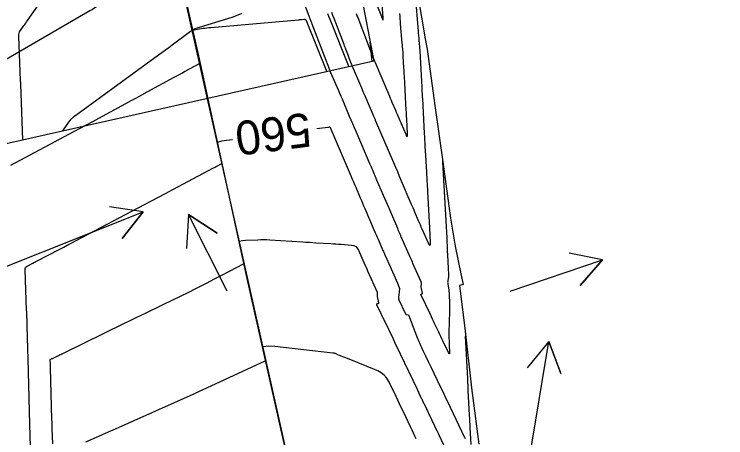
# Model space of a CAD drawing. Extents: x 954385 to 988206, y 1868364 to 1924553.
# Drawn here: x 957869.5 to 957995.2, y 1919393.1 to 1919467.8 of the extents above; entities that cross this region are included whole.
import ezdxf

# ---------------------------------------------------------------- set-up
doc = ezdxf.new("R2010")
doc.units = 0
for name, color, linetype in [('1', 7, 'Continuous'), ('Default', 7, 'Continuous'), ('Ex_Contour Labels', 7, 'Continuous'), ('Ex_Major Contours', 7, 'Continuous'), ('Ex_Minor Contours', 7, 'Continuous'), ('Perimeter', 7, 'Continuous'), ('Slopes', 7, 'Continuous')]:
    doc.layers.add(name, color=color, linetype=linetype)

msp = doc.modelspace()

# ---------------------------------------------------------------- linework, layer by layer
for points in [[(957898.05, 1919478.1), (957894.74, 1919475.8), (957894.18, 1919475.42), (957893.62, 1919475.04), (957893.06, 1919474.68), (957892.49, 1919474.32), (957884.62, 1919469.44), (957884.2, 1919469.18), (957883.77, 1919468.92), (957883.34, 1919468.67), (957882.9, 1919468.41), (957864.81, 1919457.94)], [(957868.97, 1919441.17), (957880.07, 1919447.11), (957881.18, 1919447.7), (957882.29, 1919448.3), (957883.4, 1919448.89), (957884.5, 1919449.49), (957889.25, 1919452.06), (957890.2, 1919452.57), (957891.14, 1919453.08), (957892.09, 1919453.59), (957893.04, 1919454.11), (957897.8, 1919456.7), (957898.25, 1919456.95), (957898.71, 1919457.2), (957899.16, 1919457.44), (957899.62, 1919457.69), (957902.35, 1919459.17)], [(957872.44, 1919391.07), (957872.36, 1919393.82), (957872.34, 1919394.23), (957872.33, 1919394.64), (957872.32, 1919395.05), (957872.31, 1919395.46), (957872.05, 1919404.75), (957872.05, 1919404.79), (957872.04, 1919404.82), (957872.04, 1919404.86), (957872.04, 1919404.9), (957871.86, 1919412.75), (957871.85, 1919412.9), (957871.85, 1919413.04), (957871.84, 1919413.19), (957871.84, 1919413.34), (957871.81, 1919413.96), (957871.81, 1919414.09), (957871.8, 1919414.23), (957871.8, 1919414.36), (957871.79, 1919414.5), (957871.77, 1919415.03), (957871.76, 1919415.17), (957871.75, 1919415.3), (957871.75, 1919415.44), (957871.74, 1919415.57), (957871.47, 1919422.75), (957871.48, 1919422.95), (957871.55, 1919423.12), (957871.66, 1919423.25), (957871.82, 1919423.37), (957872.85, 1919423.9), (957872.9, 1919423.92), (957872.94, 1919423.95), (957872.98, 1919423.97), (957873.02, 1919423.99), (957873.18, 1919424.07), (957873.22, 1919424.09), (957873.26, 1919424.12), (957873.3, 1919424.14), (957873.35, 1919424.16), (957877.58, 1919426.37), (957878.3, 1919426.74), (957879.02, 1919427.12), (957879.74, 1919427.5), (957880.46, 1919427.87), (957892.53, 1919434.22), (957893.78, 1919434.88), (957895.03, 1919435.54), (957896.28, 1919436.2), (957897.53, 1919436.87), (957904.74, 1919440.7), (957904.88, 1919440.77), (957905.03, 1919440.85), (957905.18, 1919440.93), (957905.32, 1919441.01), (957906.2, 1919441.48)], [(957876.34, 1919392), (957876.26, 1919394.74), (957876.24, 1919395.13), (957876.23, 1919395.52), (957876.22, 1919395.9), (957876.21, 1919396.29), (957875.96, 1919405.4), (957875.95, 1919405.55), (957875.95, 1919405.7), (957875.94, 1919405.86), (957875.94, 1919406.01), (957875.92, 1919406.85), (957875.92, 1919406.88), (957875.94, 1919406.92), (957875.96, 1919406.94), (957875.99, 1919406.96), (957876.13, 1919407.03), (957876.17, 1919407.05), (957876.21, 1919407.07), (957876.24, 1919407.09), (957876.28, 1919407.1), (957877.37, 1919407.61), (957877.56, 1919407.7), (957877.75, 1919407.79), (957877.94, 1919407.89), (957878.13, 1919407.98), (957889, 1919413.28), (957889.99, 1919413.76), (957890.98, 1919414.24), (957891.97, 1919414.72), (957892.96, 1919415.2), (957897.93, 1919417.59), (957898.42, 1919417.83), (957898.91, 1919418.06), (957899.4, 1919418.31), (957899.88, 1919418.55), (957902.09, 1919419.66), (957902.45, 1919419.83), (957902.8, 1919420.01), (957903.16, 1919420.2), (957903.51, 1919420.38), (957904.92, 1919421.11), (957905.27, 1919421.29), (957905.62, 1919421.47), (957905.98, 1919421.66), (957906.33, 1919421.84), (957910.05, 1919423.78)], [(957882.2, 1919392.38), (957885.01, 1919393.61), (957885.49, 1919393.82), (957885.96, 1919394.03), (957886.44, 1919394.24), (957886.92, 1919394.45), (957901.64, 1919401.04), (957901.73, 1919401.08), (957901.82, 1919401.12), (957901.91, 1919401.16), (957902, 1919401.2), (957902.5, 1919401.42), (957902.52, 1919401.43), (957902.54, 1919401.44), (957902.56, 1919401.45), (957902.59, 1919401.46), (957902.7, 1919401.51), (957902.71, 1919401.52), (957902.73, 1919401.52), (957902.76, 1919401.54), (957902.78, 1919401.55), (957913.88, 1919406.68)]]:
    msp.add_lwpolyline(points)
at = {"layer": '1'}
for points in [[(957907.06, 1919566.44), (957908.78, 1919559.57), (957909.56, 1919556.75), (957912.21, 1919547.1), (957914.83, 1919537.44), (957917.4, 1919527.77), (957919.95, 1919518.09), (957922.44, 1919508.4), (957924.91, 1919498.71), (957927.27, 1919488.99), (957929.23, 1919479.18), (957931.16, 1919469.36), (957933.04, 1919459.54), (957827.77, 1919435.91)], [(957871.07, 1919445.63), (957870.7, 1919455.46), (957870.69, 1919455.63), (957870.69, 1919455.79), (957870.68, 1919455.96), (957870.67, 1919456.13), (957870.34, 1919463.96), (957870.35, 1919464.22), (957870.41, 1919464.47), (957870.5, 1919464.71), (957870.64, 1919464.93), (957871.26, 1919465.81), (957871.42, 1919466.02), (957871.58, 1919466.24), (957871.73, 1919466.46), (957871.89, 1919466.68), (957874.14, 1919469.89)], [(957924.87, 1919467.95), (957925.06, 1919467.46), (957925.26, 1919466.97), (957928.65, 1919458.55)], [(957878.05, 1919447.2), (957879.37, 1919448.99), (957879.61, 1919449.28), (957879.86, 1919449.55), (957880.13, 1919449.8), (957880.42, 1919450.02), (957895.04, 1919460.66), (957895.63, 1919461.09), (957896.23, 1919461.53), (957896.82, 1919461.96), (957897.41, 1919462.4), (957900.42, 1919464.63), (957900.69, 1919464.81), (957900.98, 1919464.95), (957901.29, 1919465.05), (957901.61, 1919465.12), (957902.92, 1919465.33), (957903.25, 1919465.38), (957903.58, 1919465.42), (957903.9, 1919465.46), (957904.24, 1919465.49), (957919.73, 1919466.83), (957919.86, 1919466.84), (957919.99, 1919466.86), (957920.12, 1919466.87), (957920.25, 1919466.88), (957920.76, 1919466.92), (957920.88, 1919466.91), (957920.98, 1919466.88), (957921.06, 1919466.8), (957921.11, 1919466.7), (957924.74, 1919457.67)], [(957932.73, 1919459.47), (957932.39, 1919462.93)]]:
    msp.add_lwpolyline(points, dxfattribs=at)
at = {"layer": 'Default'}
msp.add_line((958200.6, 1918129.72), (957843.86, 1919719.4), dxfattribs=at)
at = {"layer": 'Ex_Major Contours'}
for points in [[(957922.98, 1919447.65), (957924.9, 1919447.87), (957924.93, 1919447.87), (957924.97, 1919447.88), (957925.01, 1919447.89), (957925.05, 1919447.89), (957925.2, 1919447.93), (957925.24, 1919447.93), (957925.27, 1919447.92), (957925.29, 1919447.9), (957925.31, 1919447.87), (957925.45, 1919447.55), (957925.51, 1919447.41), (957929.04, 1919439.16), (957929.24, 1919438.7), (957929.44, 1919438.23), (957929.64, 1919437.76), (957929.84, 1919437.3), (957930.64, 1919435.43), (957930.84, 1919434.96), (957931.04, 1919434.5), (957931.24, 1919434.03), (957931.44, 1919433.56), (957933.11, 1919429.67), (957933.28, 1919429.27), (957933.45, 1919428.88), (957933.62, 1919428.49), (957933.79, 1919428.1), (957934.65, 1919426.14), (957934.73, 1919425.94), (957934.82, 1919425.75), (957934.9, 1919425.56), (957934.99, 1919425.37), (957935.32, 1919424.6), (957935.41, 1919424.41), (957935.49, 1919424.22), (957935.58, 1919424.02), (957935.66, 1919423.83), (957937.19, 1919420.38), (957937.33, 1919420.05), (957937.48, 1919419.72), (957937.51, 1919419.64), (957937.53, 1919419.55), (957937.54, 1919419.46), (957937.54, 1919419.37), (957937.41, 1919417.81), (957937.4, 1919417.78), (957937.4, 1919417.76), (957937.41, 1919417.73), (957937.41, 1919417.71), (957937.44, 1919417.58), (957937.44, 1919417.57), (957937.44, 1919417.56), (957937.43, 1919417.56), (957937.43, 1919417.56), (957937.4, 1919417.55), (957937.39, 1919417.55), (957937.39, 1919417.55), (957937.39, 1919417.54), (957937.39, 1919417.53), (957938.64, 1919414.93), (957938.66, 1919414.89), (957938.69, 1919414.86), (957938.73, 1919414.84), (957938.78, 1919414.83), (957939.07, 1919414.79), (957939.08, 1919414.79), (957939.08, 1919414.79), (957939.09, 1919414.79), (957939.09, 1919414.79), (957939.12, 1919414.79), (957939.13, 1919414.79), (957939.13, 1919414.79), (957939.13, 1919414.79), (957939.14, 1919414.78), (957940.76, 1919410.6), (957940.86, 1919410.34), (957940.97, 1919410.07), (957941.09, 1919409.81), (957941.21, 1919409.56), (957941.71, 1919408.5), (957941.83, 1919408.26), (957941.95, 1919408.02), (957942.06, 1919407.77), (957942.18, 1919407.53), (957942.64, 1919406.56), (957942.76, 1919406.31), (957942.88, 1919406.07), (957942.99, 1919405.83), (957943.11, 1919405.59), (957944.76, 1919402.13), (957945.08, 1919401.47), (957945.39, 1919400.82), (957945.71, 1919400.16), (957946.02, 1919399.5), (957949, 1919393.28), (957949.08, 1919393.11), (957949.16, 1919392.94)], [(957905.39, 1919445.21), (957905.42, 1919445.22), (957906.2, 1919445.45), (957907.02, 1919445.6), (957908.11, 1919445.73)], [(957950.2, 1919391.9), (957950.05, 1919394.89), (957950.02, 1919395.43), (957949.99, 1919395.97), (957949.97, 1919396.51), (957949.94, 1919397.05), (957949.72, 1919401.44), (957949.7, 1919401.78), (957949.68, 1919402.13), (957949.64, 1919402.99), (957949.61, 1919403.51), (957949.23, 1919411.04)]]:
    msp.add_lwpolyline(points, dxfattribs=at)
at = {"layer": 'Ex_Minor Contours'}
for points in [[(957945.18, 1919441.98), (957945.19, 1919441.76), (957945.64, 1919433.45), (957945.65, 1919433.27), (957945.66, 1919433.09), (957945.67, 1919432.91), (957945.68, 1919432.73), (957945.72, 1919432), (957945.73, 1919431.82), (957945.74, 1919431.64), (957945.75, 1919431.46), (957945.76, 1919431.28), (957945.9, 1919428.38), (957945.91, 1919428.2), (957945.92, 1919428.02), (957945.93, 1919427.83), (957945.94, 1919427.65), (957945.97, 1919426.93), (957945.98, 1919426.75), (957945.99, 1919426.57), (957946, 1919426.39), (957946.01, 1919426.21), (957946.1, 1919424.25), (957946.11, 1919423.97), (957946.12, 1919423.7), (957946.14, 1919423.42), (957946.15, 1919423.15), (957946.21, 1919421.74), (957946.22, 1919421.62), (957946.21, 1919421.5), (957946.2, 1919421.38), (957946.18, 1919421.26), (957946.09, 1919420.77), (957946.08, 1919420.65), (957946.07, 1919420.53), (957946.08, 1919420.41), (957946.09, 1919420.29), (957946.19, 1919419.79), (957946.21, 1919419.66), (957946.23, 1919419.54), (957946.24, 1919419.41), (957946.25, 1919419.29), (957946.39, 1919417.03), (957946.41, 1919416.61), (957946.42, 1919416.19), (957946.42, 1919415.77), (957946.41, 1919415.35), (957946.27, 1919411.63), (957946.27, 1919411.44), (957946.27, 1919411.26), (957946.27, 1919411.07), (957946.28, 1919410.89), (957946.33, 1919409.96), (957946.35, 1919409.41), (957946.42, 1919408.18), (957946.41, 1919407.98), (957946.38, 1919407.9), (957946.31, 1919407.95), (957946.21, 1919408.13), (957945.24, 1919410.17), (957945.05, 1919410.56), (957944.87, 1919410.95), (957944.68, 1919411.33), (957944.5, 1919411.72), (957943.76, 1919413.27), (957943.57, 1919413.65), (957943.39, 1919414.04), (957943.2, 1919414.43), (957943.02, 1919414.81), (957941.33, 1919418.34), (957941.32, 1919418.38), (957941.32, 1919418.41), (957941.34, 1919418.43), (957941.38, 1919418.45), (957941.57, 1919418.49), (957941.6, 1919418.51), (957941.63, 1919418.53), (957941.64, 1919418.56), (957941.64, 1919418.61), (957941.44, 1919419.44), (957941.42, 1919419.54), (957941.41, 1919419.63), (957941.4, 1919419.73), (957941.41, 1919419.83), (957941.44, 1919420.23), (957941.44, 1919420.33), (957941.43, 1919420.43), (957941.41, 1919420.52), (957941.38, 1919420.61), (957939.95, 1919423.83), (957939.84, 1919424.09), (957939.73, 1919424.34), (957939.51, 1919424.84), (957939.45, 1919424.97), (957939.39, 1919425.09), (957939.34, 1919425.22), (957939.28, 1919425.34), (957937.89, 1919428.53), (957937.83, 1919428.66), (957937.78, 1919428.78), (957937.73, 1919428.9), (957937.67, 1919429.02), (957937.46, 1919429.51), (957937.41, 1919429.64), (957937.35, 1919429.76), (957937.3, 1919429.88), (957937.25, 1919430), (957935.66, 1919433.7), (957935.43, 1919434.24), (957935.2, 1919434.78), (957934.97, 1919435.32), (957934.74, 1919435.86), (957933.53, 1919438.67), (957933.44, 1919438.89), (957933.35, 1919439.11), (957933.25, 1919439.33), (957933.16, 1919439.54), (957932.78, 1919440.42), (957932.69, 1919440.64), (957932.6, 1919440.85), (957932.5, 1919441.07), (957932.41, 1919441.29), (957929.91, 1919447.12), (957929.63, 1919447.79), (957929.34, 1919448.46), (957929.05, 1919449.13), (957928.77, 1919449.79), (957927.48, 1919452.8), (957927.26, 1919453.3), (957927.05, 1919453.8), (957926.83, 1919454.3), (957926.62, 1919454.8), (957925.46, 1919457.5), (957925.4, 1919457.65), (957925.34, 1919457.81), (957925.27, 1919457.96), (957925.21, 1919458.12), (957924.9, 1919458.93), (957924.88, 1919458.99), (957924.85, 1919459.06), (957924.83, 1919459.12), (957924.81, 1919459.18), (957924.71, 1919459.42), (957924.69, 1919459.48), (957924.67, 1919459.54), (957924.64, 1919459.6), (957924.62, 1919459.66), (957922.16, 1919466.06), (957922.07, 1919466.3), (957921.98, 1919466.53), (957921.79, 1919467), (957921.75, 1919467.12), (957921.7, 1919467.24), (957921.66, 1919467.36), (957921.61, 1919467.48), (957920.18, 1919471.23)], [(957940.32, 1919471.28), (957940.87, 1919464.76), (957940.89, 1919464.45), (957940.92, 1919464.14), (957940.97, 1919463.52), (957940.98, 1919463.36), (957940.99, 1919463.21), (957941.01, 1919463.05), (957941.02, 1919462.9), (957941.11, 1919461.8), (957941.12, 1919461.71), (957941.13, 1919461.62), (957941.14, 1919461.45), (957941.15, 1919461.4), (957941.15, 1919461.36), (957941.15, 1919461.31), (957941.16, 1919461.27), (957941.5, 1919454.93), (957941.52, 1919454.56), (957941.54, 1919454.19), (957941.56, 1919453.82), (957941.58, 1919453.45), (957941.67, 1919451.97), (957941.69, 1919451.6), (957941.71, 1919451.23), (957941.73, 1919450.86), (957941.75, 1919450.49), (957941.95, 1919446.78), (957941.98, 1919446.21), (957942.01, 1919445.64), (957942.04, 1919445.08), (957942.07, 1919444.51), (957942.21, 1919442.02), (957942.24, 1919441.57), (957942.26, 1919441.11), (957942.29, 1919440.65), (957942.31, 1919440.19), (957942.41, 1919438.35), (957942.44, 1919437.89), (957942.46, 1919437.44), (957942.49, 1919436.98), (957942.51, 1919436.52), (957942.81, 1919431.15), (957942.81, 1919431.07), (957942.81, 1919430.98), (957942.82, 1919430.9), (957942.82, 1919430.81), (957942.84, 1919430.48), (957942.85, 1919430.31), (957942.86, 1919430.14), (957942.99, 1919427.51), (957942.98, 1919427.15), (957942.93, 1919427.02), (957942.82, 1919427.11), (957942.66, 1919427.43), (957941.58, 1919429.89), (957941.42, 1919430.26), (957941.26, 1919430.63), (957941.1, 1919431.01), (957940.94, 1919431.38), (957940.29, 1919432.88), (957940.13, 1919433.25), (957939.97, 1919433.63), (957939.81, 1919434), (957939.65, 1919434.38), (957937.93, 1919438.39), (957937.59, 1919439.19), (957937.25, 1919439.98), (957936.91, 1919440.78), (957936.57, 1919441.57), (957933.36, 1919449.05), (957933.31, 1919449.16), (957933.22, 1919449.39), (957933.1, 1919449.66), (957933.06, 1919449.76), (957932.98, 1919449.94), (957932.94, 1919450.04), (957931.62, 1919453.11), (957931.4, 1919453.63), (957931.17, 1919454.15), (957930.95, 1919454.68), (957930.73, 1919455.2), (957929.26, 1919458.62), (957929.25, 1919458.65), (957929.23, 1919458.68), (957929.22, 1919458.71), (957929.21, 1919458.74), (957929.16, 1919458.87), (957929.14, 1919458.93), (957929.12, 1919458.99), (957928.71, 1919460.05), (957928.64, 1919460.23), (957928.57, 1919460.42), (957928.5, 1919460.6), (957928.43, 1919460.79), (957928.1, 1919461.64), (957928.02, 1919461.85), (957927.94, 1919462.05), (957927.86, 1919462.26), (957927.78, 1919462.46), (957926.01, 1919467.07), (957925.81, 1919467.59), (957925.61, 1919468.12)], [(957933.55, 1919469.5), (957934.48, 1919467.11), (957934.6, 1919466.82), (957934.68, 1919466.74), (957934.71, 1919466.85), (957934.7, 1919467.16), (957934.51, 1919469.48)], [(957909.74, 1919467.93), (957909.3, 1919467.74), (957908.86, 1919467.56), (957908.42, 1919467.4), (957907.97, 1919467.25), (957901.44, 1919465.21), (957901.19, 1919465.12), (957901.03, 1919465.04)], [(957929.92, 1919467.93), (957929.99, 1919467.76), (957930.05, 1919467.58), (957930.12, 1919467.4), (957930.19, 1919467.23), (957932.41, 1919461.47), (957932.44, 1919461.38), (957932.47, 1919461.29), (957932.5, 1919461.21), (957932.54, 1919461.12), (957932.67, 1919460.78), (957932.7, 1919460.69), (957932.73, 1919460.61), (957932.77, 1919460.52), (957932.8, 1919460.44), (957933.04, 1919459.82), (957933.09, 1919459.69), (957933.14, 1919459.56), (957933.19, 1919459.43), (957933.25, 1919459.3), (957935.63, 1919453.74), (957935.79, 1919453.38), (957935.94, 1919453.03), (957936.09, 1919452.68), (957936.24, 1919452.32), (957936.84, 1919450.91), (957936.99, 1919450.56), (957937.15, 1919450.21), (957937.3, 1919449.86), (957937.45, 1919449.5), (957938.67, 1919446.64), (957938.83, 1919446.32), (957938.94, 1919446.23), (957938.99, 1919446.36), (957938.99, 1919446.71), (957938.85, 1919449.23), (957938.84, 1919449.36), (957938.84, 1919449.5), (957938.83, 1919449.63), (957938.82, 1919449.77), (957938.79, 1919450.31), (957938.78, 1919450.57), (957938.76, 1919450.84), (957938.43, 1919456.88), (957938.41, 1919457.26), (957938.39, 1919457.64), (957938.37, 1919458.02), (957938.35, 1919458.41), (957938.24, 1919460.4), (957938.23, 1919460.55), (957938.22, 1919460.7), (957938.21, 1919460.85), (957938.2, 1919460.99), (957938.14, 1919461.71), (957938.13, 1919461.79), (957938.12, 1919461.88), (957938.12, 1919461.96), (957938.11, 1919462.05), (957938.08, 1919462.38), (957938.07, 1919462.47), (957938.07, 1919462.55), (957938.06, 1919462.63), (957938.05, 1919462.72), (957937.77, 1919466.09), (957937.73, 1919466.56), (957937.69, 1919467.03), (957937.66, 1919467.49), (957937.62, 1919467.96)], [(957909.2, 1919427.7), (957909.33, 1919427.75), (957909.84, 1919427.88), (957910.37, 1919427.93), (957912.53, 1919428.03), (957913.08, 1919428.05), (957913.62, 1919428.05), (957914.16, 1919428.04), (957914.7, 1919428.01), (957920.48, 1919427.65), (957921.06, 1919427.62), (957921.65, 1919427.58), (957922.24, 1919427.54), (957922.82, 1919427.51), (957925.43, 1919427.34), (957925.89, 1919427.31), (957926.34, 1919427.28), (957926.8, 1919427.25), (957927.25, 1919427.22), (957929.07, 1919427.09), (957929.49, 1919427.01), (957929.84, 1919426.83), (957930.12, 1919426.56), (957930.34, 1919426.19), (957931.52, 1919423.5), (957931.55, 1919423.42), (957931.59, 1919423.34), (957931.62, 1919423.26), (957931.66, 1919423.18), (957931.94, 1919422.53), (957933.6, 1919418.8), (957933.62, 1919418.74), (957933.63, 1919418.68), (957933.64, 1919418.61), (957933.64, 1919418.54), (957933.62, 1919418.27), (957933.61, 1919418.2), (957933.61, 1919418.13), (957933.62, 1919418.06), (957933.63, 1919417.99), (957933.86, 1919416.87), (957933.87, 1919416.82), (957933.85, 1919416.79), (957933.83, 1919416.76), (957933.78, 1919416.74), (957933.58, 1919416.7), (957933.54, 1919416.68), (957933.52, 1919416.65), (957933.51, 1919416.62), (957933.53, 1919416.58), (957934.26, 1919415.04), (957934.39, 1919414.77), (957934.52, 1919414.5), (957934.65, 1919414.22), (957934.78, 1919413.95), (957936.43, 1919410.52), (957936.74, 1919409.86), (957937.06, 1919409.19), (957937.38, 1919408.53), (957937.69, 1919407.87), (957940.67, 1919401.66), (957940.75, 1919401.48), (957940.83, 1919401.31), (957940.91, 1919401.14), (957940.99, 1919400.97), (957941.42, 1919400.09), (957941.49, 1919399.94), (957941.56, 1919399.79), (957941.7, 1919399.49), (957941.77, 1919399.34), (957941.84, 1919399.19), (957942.32, 1919398.21), (957942.41, 1919398.02), (957942.5, 1919397.83), (957942.59, 1919397.64), (957942.68, 1919397.45), (957943.74, 1919395.22), (957943.95, 1919394.79), (957944.16, 1919394.35), (957944.37, 1919393.92), (957944.58, 1919393.49), (957945.72, 1919391.09)], [(957940.54, 1919392.88), (957940.3, 1919393.39), (957940.05, 1919393.91), (957939.81, 1919394.42), (957939.56, 1919394.93), (957938.2, 1919397.77), (957937.89, 1919398.42), (957937.58, 1919399.06), (957937.28, 1919399.71), (957936.97, 1919400.35), (957935.7, 1919403.01), (957935.34, 1919403.61), (957934.89, 1919404.13), (957934.35, 1919404.55), (957933.72, 1919404.87), (957928.37, 1919407.06), (957928.22, 1919407.12), (957928.07, 1919407.18), (957927.92, 1919407.24), (957927.77, 1919407.3), (957926.98, 1919407.63), (957926.67, 1919407.75), (957926.25, 1919407.93), (957926.15, 1919407.96), (957926.04, 1919408), (957925.93, 1919408.02), (957925.82, 1919408.04), (957915.55, 1919409.22), (957914.51, 1919409.26), (957913.49, 1919409.12), (957913.34, 1919409.07)]]:
    msp.add_lwpolyline(points, dxfattribs=at)
at = {"layer": 'Perimeter'}
for points in [[(957817.37, 1919769.23), (957831.57, 1919731.27), (957843.68, 1919693.16), (957854.38, 1919657.85), (957864.75, 1919618.74), (957875.3, 1919577.83), (957884.58, 1919537.64), (957892.53, 1919502.27), (957902.07, 1919460.5), (957910.49, 1919421.74), (957920, 1919379.49)], [(957917.83, 1919568.86), (957919.75, 1919559.04), (957921.7, 1919549.23), (957923.69, 1919539.43), (957927.89, 1919530.12), (957930.35, 1919520.42), (957932.72, 1919510.71), (957933.74, 1919506.42), (957934.99, 1919500.97), (957937.15, 1919491.2), (957939, 1919481.37), (957940.73, 1919471.51), (957942.12, 1919463.46), (957942.43, 1919461.64), (957943.82, 1919451.71), (957945.21, 1919441.77), (957946.59, 1919431.83), (957947.42, 1919426.89), (957948.39, 1919421.99), (957948.83, 1919420.13), (957948.14, 1919419.96), (957949.14, 1919411.9), (957950.26, 1919401.91), (957951.58, 1919391.96)]]:
    msp.add_lwpolyline(points, dxfattribs=at)
at = {"layer": 'Slopes'}
for points in [[(957857.13, 1919418.93), (957892.32, 1919432.96), (957888.61, 1919428.25), (957892.32, 1919432.96), (957886.39, 1919433.82)], [(957907.13, 1919418.93), (957900.34, 1919432.48), (957905.35, 1919429.18), (957900.34, 1919432.48), (957899.98, 1919426.49)], [(957957.13, 1919418.93), (957973.39, 1919424.51), (957969.45, 1919419.98), (957973.39, 1919424.51), (957967.5, 1919425.66)], [(957957.13, 1919368.93), (957963.94, 1919410.07), (957966.05, 1919404.45), (957963.94, 1919410.07), (957960.13, 1919405.43)]]:
    msp.add_lwpolyline(points, dxfattribs=at)

# ---------------------------------------------------------------- texts
at = {"layer": 'Ex_Contour Labels'}
msp.add_text('560', height=6, rotation=187.339, dxfattribs=at).set_placement((957921.54, 1919450.49))

doc.saveas('drawing.dxf')
